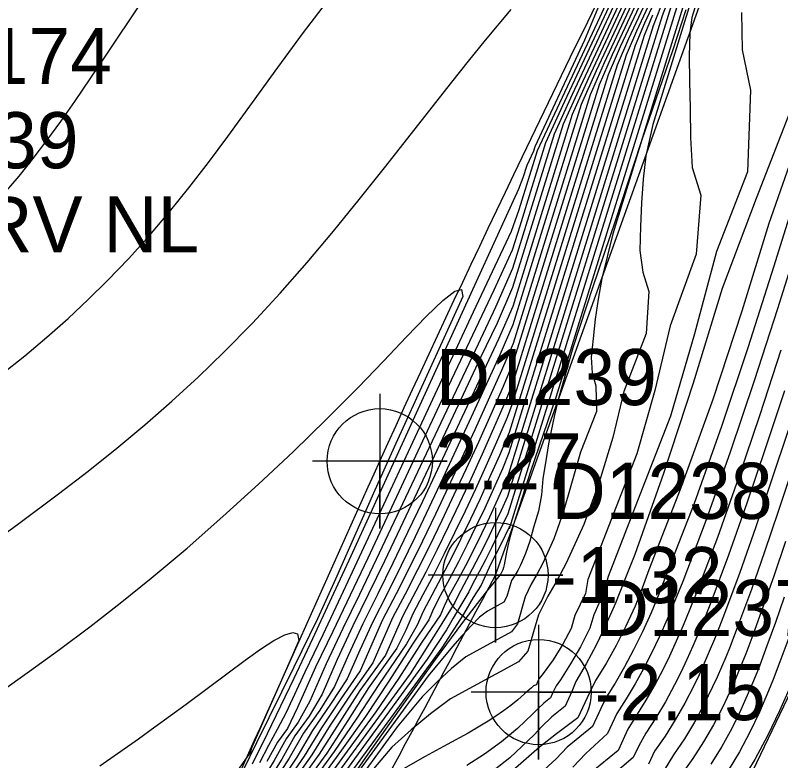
# Model space of a CAD drawing. Extents: x 2356077 to 2359823, y 225951 to 227822.
# Drawn here: x 2357667.97 to 2357702.08, y 226861.25 to 226894.45 of the extents above; entities that cross this region are included whole.
import ezdxf

# ---------------------------------------------------------------- set-up
doc = ezdxf.new("R2010")
doc.units = 0
for name, color, linetype in [('DTM Contours Major', 7, 'Continuous'), ('DTM Contours Minor', 7, 'Continuous'), ('Exist DTM Breakline', 7, 'Continuous'), ('Exist DTM Breakline Cogo Elevation', 7, 'Continuous'), ('Exist DTM Breakline Cogo Number', 7, 'Continuous'), ('Exist DTM Breakline Cogo Point CELL', 7, 'Continuous'), ('Exist DTM Breakline Underwater', 7, 'Continuous'), ('Exist DTM Breakline Underwater Cogo Elevation', 7, 'Continuous'), ('Exist DTM Breakline Underwater Cogo Number', 7, 'Continuous'), ('Exist DTM Breakline Underwater Cogo Point CELL', 7, 'Continuous'), ('Exist DTM Drainline', 7, 'Continuous'), ('Exist DTM Regular Point Cogo Comment', 7, 'Continuous'), ('Exist DTM Regular Point Cogo Elevation', 7, 'Continuous'), ('Exist DTM Regular Point Cogo Number', 7, 'Continuous'), ('Exist DTM Regular Point Underwater CELL', 7, 'Continuous'), ('Exist DTM Regular Point Underwater Cogo Elevation', 7, 'Continuous'), ('Exist DTM Regular Point Underwater Cogo Number', 7, 'Continuous')]:
    doc.layers.add(name, color=color, linetype=linetype)

msp = doc.modelspace()

# ---------------------------------------------------------------- linework, layer by layer
at = {"layer": 'DTM Contours Major'}
for points in [[(2357697.272, 226897.623), (2357695.292, 226893.391), (2357694.798, 226892.23), (2357690.102, 226877.091), (2357689.891, 226876.538), (2357689.411, 226875.432), (2357688.94, 226874.371), (2357688.475, 226873.347), (2357688.012, 226872.355), (2357687.548, 226871.39), (2357687.087, 226870.46), (2357686.619, 226869.544), (2357686.138, 226868.636), (2357685.693, 226867.787), (2357685.373, 226867.061), (2357684.977, 226866.252), (2357683.713, 226864.484), (2357682.796, 226863.04), (2357681.848, 226861.587), (2357678.528, 226857.035)], [(2357696.381, 226897.775), (2357693.5, 226891.618), (2357692.791, 226890.03), (2357690.138, 226881.481), (2357689.498, 226880.026), (2357686.782, 226874.221), (2357686.111, 226872.797), (2357685.453, 226871.411), (2357684.792, 226870.04), (2357684.128, 226868.684), (2357683.455, 226867.345), (2357682.822, 226865.955), (2357682.202, 226864.551), (2357681.546, 226863.501), (2357680.817, 226862.473), (2357680.175, 226861.359), (2357679.528, 226860.36)], [(2357698.481, 226896.375), (2357696.376, 226889.589), (2357696.068, 226888.185), (2357695.95, 226887.142), (2357695.879, 226886.095), (2357695.837, 226885.039), (2357695.803, 226883.967), (2357695.934, 226883), (2357696.205, 226882.14), (2357696.079, 226880.274), (2357695.084, 226877.695), (2357694.596, 226875.645), (2357693.998, 226873.652), (2357693.303, 226871.766), (2357692.523, 226870.04), (2357692.12, 226869.282), (2357691.699, 226868.57), (2357691.291, 226867.738), (2357690.818, 226866.124), (2357690.401, 226865.646), (2357687.367, 226863.996), (2357686.473, 226863.34), (2357685.607, 226862.623), (2357684.753, 226861.851), (2357683.77, 226860.691)], [(2357694.083, 226895.124), (2357693.344, 226893.342), (2357691.117, 226888.583), (2357691.069, 226888.391), (2357690.761, 226887.762), (2357690.59, 226887.208), (2357690.391, 226886.708), (2357687.405, 226880.162), (2357682.919, 226870.358), (2357682.06, 226868.493), (2357681.212, 226866.671), (2357680.375, 226864.9), (2357679.197, 226862.442), (2357678.519, 226861.086)], [(2357697.082, 226895.16), (2357696.803, 226894.417), (2357689.921, 226872.239), (2357689.48, 226871.318), (2357689.202, 226870.751), (2357688.923, 226870.197), (2357688.645, 226869.663), (2357688.364, 226869.137), (2357688.186, 226868.76), (2357687.786, 226868.103), (2357687.488, 226867.59), (2357687.183, 226867.078), (2357686.32, 226865.765), (2357678.845, 226855.517)], [(2357666.325, 226870.506), (2357668.131, 226871.811), (2357669.896, 226873.128), (2357671.217, 226874.148), (2357672.498, 226875.172), (2357673.741, 226876.208), (2357674.948, 226877.26), (2357676.122, 226878.334), (2357677.263, 226879.436), (2357678.534, 226880.737), (2357679.769, 226882.075), (2357680.971, 226883.442), (2357682.145, 226884.831), (2357683.294, 226886.236), (2357684.421, 226887.648), (2357687.419, 226891.467), (2357688.168, 226892.408), (2357688.922, 226893.339), (2357690.063, 226894.711)], [(2357702.836, 226886.638), (2357701.767, 226883.235), (2357700.637, 226879.686), (2357699.451, 226876.134), (2357698.219, 226872.699), (2357696.966, 226869.485), (2357696.652, 226868.662), (2357696.306, 226867.829), (2357695.92, 226866.98), (2357695.528, 226866.179), (2357695.126, 226865.42), (2357694.711, 226864.701), (2357694.323, 226864.087), (2357694.061, 226863.571), (2357693.692, 226862.775), (2357692.57, 226861.848), (2357692.068, 226861.325), (2357690.63, 226860.007)], [(2357703.958, 226878.327), (2357701.971, 226872.344), (2357701.361, 226870.546), (2357700.774, 226868.868), (2357700.207, 226867.322), (2357699.824, 226866.335), (2357699.633, 226865.864), (2357699.441, 226865.407), (2357699.246, 226864.963), (2357699.049, 226864.531), (2357698.655, 226863.728), (2357698.238, 226862.958), (2357697.791, 226862.218), (2357697.308, 226861.503), (2357696.894, 226860.83)]]:
    msp.add_lwpolyline(points, dxfattribs=at)
at = {"layer": 'DTM Contours Minor'}
for points in [[(2357689.331, 226905.467), (2357690.903, 226904.617), (2357695.406, 226902.059), (2357696.944, 226901.098), (2357698.734, 226900.081), (2357698.72, 226899.821), (2357698.389, 226898.809), (2357698.265, 226898.495), (2357697.937, 226897.433), (2357697.751, 226897), (2357696.724, 226894.805), (2357696.401, 226893.978), (2357689.899, 226873.019), (2357689.618, 226872.395), (2357689.298, 226871.709), (2357688.978, 226871.044), (2357688.655, 226870.398), (2357688.335, 226869.777), (2357687.705, 226868.606), (2357687.564, 226868.286), (2357686.977, 226867.363), (2357686.611, 226866.759), (2357685.566, 226865.122), (2357678.799, 226855.845)], [(2357692.019, 226904.121), (2357693.133, 226903.532), (2357695.335, 226902.281), (2357696.036, 226901.81), (2357697.805, 226900.79), (2357699.094, 226900.058), (2357699.057, 226899.77), (2357698.686, 226898.633), (2357698.554, 226898.289), (2357698.323, 226897.455), (2357698.201, 226897.14), (2357697.441, 226895.517), (2357697.205, 226894.861), (2357689.982, 226871.579), (2357689.989, 226871.675), (2357689.587, 226870.849), (2357689.182, 226870.045), (2357688.994, 226869.655), (2357688.734, 226869.067), (2357688.369, 226868.521), (2357687.951, 226867.779), (2357686.981, 226866.28), (2357678.872, 226855.163)], [(2357696.198, 226897.794), (2357693.141, 226891.264), (2357692.389, 226889.59), (2357690.135, 226882.325), (2357689.44, 226880.733), (2357688.708, 226879.203), (2357687.256, 226876.136), (2357685.117, 226871.6), (2357684.416, 226870.13), (2357683.713, 226868.678), (2357683.007, 226867.247), (2357682.318, 226865.748), (2357681.641, 226864.216), (2357681.064, 226863.232), (2357680.423, 226862.351), (2357679.84, 226861.309), (2357679.268, 226860.394)], [(2357697.442, 226897.573), (2357695.65, 226893.745), (2357695.199, 226892.668), (2357689.985, 226875.858), (2357689.543, 226874.836), (2357689.11, 226873.857), (2357688.682, 226872.916), (2357688.256, 226872.007), (2357687.829, 226871.125), (2357687.404, 226870.276), (2357686.971, 226869.441), (2357686.526, 226868.613), (2357686.151, 226867.889), (2357685.885, 226867.288), (2357685.409, 226866.453), (2357684.165, 226864.642), (2357683.19, 226863.134), (2357682.181, 226861.653), (2357678.601, 226856.745)], [(2357697.605, 226897.511), (2357696.008, 226894.099), (2357695.6, 226893.105), (2357689.971, 226874.953), (2357689.678, 226874.252), (2357689.282, 226873.358), (2357688.89, 226872.5), (2357688.5, 226871.672), (2357688.108, 226870.869), (2357687.717, 226870.098), (2357687.319, 226869.339), (2357686.91, 226868.588), (2357686.614, 226868.003), (2357686.399, 226867.516), (2357685.677, 226866.431), (2357684.616, 226864.789), (2357683.582, 226863.213), (2357682.511, 226861.715), (2357678.673, 226856.453)], [(2357696.563, 226897.753), (2357693.858, 226891.973), (2357693.192, 226890.471), (2357690.148, 226880.658), (2357689.565, 226879.321), (2357688.287, 226876.542), (2357687.029, 226873.837), (2357686.402, 226872.51), (2357685.786, 226871.221), (2357685.166, 226869.946), (2357684.538, 226868.685), (2357683.9, 226867.436), (2357683.329, 226866.169), (2357682.766, 226864.895), (2357682.02, 226863.76), (2357681.212, 226862.593), (2357680.51, 226861.407), (2357679.786, 226860.323)], [(2357696.744, 226897.727), (2357694.217, 226892.328), (2357693.594, 226890.911), (2357690.154, 226879.821), (2357689.638, 226878.618), (2357688.446, 226875.985), (2357687.859, 226874.709), (2357687.275, 226873.456), (2357686.692, 226872.224), (2357686.116, 226871.029), (2357685.535, 226869.849), (2357684.945, 226868.68), (2357684.341, 226867.52), (2357683.333, 226865.245), (2357682.481, 226864.002), (2357681.608, 226862.711), (2357680.845, 226861.455), (2357680.043, 226860.284)], [(2357696.922, 226897.698), (2357694.575, 226892.682), (2357693.996, 226891.351), (2357690.148, 226878.95), (2357689.717, 226877.918), (2357689.158, 226876.659), (2357688.608, 226875.436), (2357688.063, 226874.245), (2357687.521, 226873.082), (2357686.979, 226871.941), (2357686.443, 226870.838), (2357685.901, 226869.749), (2357685.347, 226868.67), (2357684.787, 226867.603), (2357683.902, 226865.598), (2357682.921, 226864.214), (2357682.004, 226862.826), (2357681.18, 226861.5), (2357680.297, 226860.242)], [(2357697.099, 226897.663), (2357694.934, 226893.037), (2357694.397, 226891.791), (2357690.131, 226878.038), (2357689.802, 226877.225), (2357689.282, 226876.04), (2357688.772, 226874.898), (2357688.268, 226873.791), (2357687.767, 226872.714), (2357687.264, 226871.663), (2357686.767, 226870.648), (2357686.262, 226869.648), (2357685.239, 226867.692), (2357684.471, 226865.953), (2357683.317, 226864.367), (2357682.4, 226862.937), (2357681.514, 226861.54), (2357680.549, 226860.196)], [(2357695.089, 226896.691), (2357694.003, 226894.338), (2357691.226, 226888.404), (2357690.414, 226885.786), (2357690.072, 226884.819), (2357688.376, 226881.227), (2357686.661, 226877.562), (2357683.295, 226870.313), (2357682.478, 226868.564), (2357681.668, 226866.851), (2357680.866, 226865.182), (2357680.038, 226863.389), (2357679.645, 226862.638), (2357679.254, 226861.922), (2357678.849, 226861.151)], [(2357698.864, 226896.756), (2357698.115, 226894.341), (2357698.026, 226893.644), (2357697.999, 226892.622), (2357698.012, 226891.506), (2357698.04, 226890.299), (2357698.06, 226889.004), (2357698.143, 226887.663), (2357698.528, 226886.441), (2357698.311, 226883.804), (2357697.149, 226880.618), (2357696.479, 226877.741), (2357695.664, 226874.914), (2357693.48, 226869.316), (2357693.378, 226868.692), (2357692.913, 226867.711), (2357692.742, 226867.131), (2357692.377, 226866.431), (2357691.947, 226865.743), (2357691.493, 226865.123), (2357691.316, 226864.908), (2357691.245, 226864.763), (2357691.194, 226864.62), (2357691.071, 226864.575), (2357690.977, 226864.486), (2357690.661, 226864.222), (2357690.361, 226863.955), (2357690.05, 226863.702), (2357689.727, 226863.46), (2357689.392, 226863.227), (2357689.045, 226863.002), (2357688.153, 226862.477), (2357687.211, 226861.963), (2357686.242, 226861.44), (2357685.268, 226860.887)], [(2357695.287, 226896.259), (2357692.788, 226890.92), (2357691.99, 226889.158), (2357690.131, 226883.166), (2357689.37, 226881.45), (2357688.605, 226879.799), (2357687.066, 226876.577), (2357684.047, 226870.2), (2357683.306, 226868.654), (2357682.565, 226867.134), (2357681.824, 226865.564), (2357681.09, 226863.902), (2357680.58, 226862.958), (2357680.038, 226862.215), (2357679.509, 226861.262), (2357679.007, 226860.426)], [(2357695.094, 226896.259), (2357692.448, 226890.605), (2357691.601, 226888.759), (2357690.453, 226885.06), (2357690.113, 226883.984), (2357689.298, 226882.205), (2357686.865, 226877.068), (2357683.674, 226870.266), (2357682.895, 226868.619), (2357682.119, 226867.004), (2357681.346, 226865.415), (2357680.552, 226863.619), (2357680.093, 226862.681), (2357679.647, 226862.07), (2357679.179, 226861.207)], [(2357667.342, 226878.441), (2357668.386, 226879.283), (2357669.377, 226880.116), (2357670.321, 226880.946), (2357671.221, 226881.781), (2357672.084, 226882.627), (2357673.033, 226883.618), (2357673.947, 226884.637), (2357674.836, 226885.686), (2357675.709, 226886.768), (2357676.574, 226887.888), (2357677.441, 226889.048), (2357678.547, 226890.565), (2357679.671, 226892.12), (2357680.817, 226893.682), (2357681.985, 226895.22)], [(2357667.49, 226886.524), (2357668.133, 226887.281), (2357668.76, 226888.063), (2357669.379, 226888.874), (2357669.997, 226889.72), (2357670.621, 226890.606), (2357672.048, 226892.716), (2357673.541, 226894.951)], [(2357697.457, 226894.817), (2357692.059, 226877.417), (2357690.936, 226874.127), (2357690.192, 226871.808), (2357690.046, 226871.287), (2357689.94, 226870.869), (2357689.865, 226870.537), (2357689.755, 226869.976), (2357689.727, 226869.855), (2357689.697, 226869.753), (2357689.66, 226869.661), (2357689.611, 226869.575), (2357689.508, 226869.431), (2357688.954, 226868.763), (2357688.802, 226868.574), (2357687.899, 226867.397), (2357686.687, 226865.754), (2357685.251, 226863.761), (2357683.676, 226861.533), (2357682.047, 226859.187)], [(2357697.793, 226895.046), (2357695.843, 226888.759), (2357694.711, 226885.271), (2357693.708, 226882.359), (2357692.824, 226879.639), (2357692.15, 226877.267), (2357691.987, 226876.58), (2357691.852, 226875.944), (2357691.739, 226875.352), (2357691.643, 226874.801), (2357691.481, 226873.795), (2357691.419, 226873.086), (2357691.285, 226872.367), (2357691.069, 226871.629), (2357690.904, 226871.024), (2357690.713, 226870.468), (2357690.489, 226869.955), (2357690.367, 226869.723), (2357690.234, 226869.497), (2357690.091, 226869.276), (2357689.974, 226868.915), (2357689.872, 226868.565), (2357689.743, 226868.302), (2357689.013, 226867.905), (2357688.654, 226867.633), (2357688.284, 226867.247), (2357687.884, 226866.817), (2357687.453, 226866.333), (2357686.377, 226865.033), (2357685.011, 226863.173), (2357682.531, 226859.774)], [(2357696.366, 226894.452), (2357696.001, 226893.542), (2357689.944, 226874.017), (2357689.813, 226873.679), (2357689.453, 226872.873), (2357689.097, 226872.098), (2357688.741, 226871.35), (2357688.383, 226870.625), (2357688.027, 226869.929), (2357687.664, 226869.244), (2357687.291, 226868.567), (2357687.083, 226868.132), (2357686.914, 226867.748), (2357686.088, 226866.528), (2357685.068, 226864.925), (2357684.043, 226863.424), (2357678.74, 226856.154)], [(2357697.856, 226894.696), (2357697.274, 226892.904), (2357695.895, 226888.895), (2357694.599, 226884.715), (2357694.109, 226882.726), (2357693.942, 226881.796), (2357693.815, 226880.905), (2357693.717, 226880.047), (2357693.635, 226879.214), (2357693.672, 226878.506), (2357693.85, 226877.94), (2357693.87, 226876.801), (2357693.161, 226874.984), (2357692.388, 226872.299), (2357691.967, 226871.127), (2357691.484, 226870.049), (2357691.23, 226869.569), (2357690.959, 226869.113), (2357690.696, 226868.543), (2357690.344, 226867.341), (2357690.087, 226866.983), (2357688.042, 226865.87), (2357687.406, 226865.351), (2357686.764, 226864.752), (2357686.103, 226864.092), (2357684.989, 226862.752), (2357680.437, 226856.512)], [(2357700.342, 226894.566), (2357700.362, 226892.905), (2357700.734, 226891.112), (2357700.597, 226887.471), (2357699.216, 226883.932), (2357698.246, 226880.255), (2357697.168, 226876.596), (2357695.702, 226872.82), (2357694.386, 226869.446), (2357694.201, 226868.745), (2357693.752, 226867.739), (2357693.581, 226867.156), (2357693.155, 226866.323), (2357692.718, 226865.555), (2357692.269, 226864.854), (2357692.073, 226864.576), (2357691.931, 226864.287), (2357691.821, 226864.051), (2357691.524, 226863.814), (2357691.252, 226863.561), (2357691.035, 226863.329), (2357690.354, 226862.677), (2357689.632, 226862.084), (2357688.875, 226861.538), (2357688.089, 226861.031)], [(2357702.638, 226890.514), (2357700.988, 226886.284), (2357699.479, 226882.276), (2357698.176, 226878.066), (2357696.855, 226874.035), (2357695.574, 226870.434), (2357695.141, 226869.31), (2357694.715, 226868.265), (2357694.289, 226867.294), (2357693.857, 226866.393), (2357693.414, 226865.557), (2357692.953, 226864.779), (2357692.768, 226864.324), (2357692.469, 226863.678), (2357691.881, 226863.199), (2357691.434, 226862.767), (2357691.096, 226862.405), (2357690.005, 226861.378), (2357688.825, 226860.431)], [(2357702.883, 226888.95), (2357701.559, 226885.168), (2357700.349, 226881.272), (2357699.061, 226877.33), (2357697.636, 226873.394), (2357696.212, 226869.743), (2357695.914, 226868.927), (2357695.595, 226868.124), (2357695.183, 226867.235), (2357694.747, 226866.376), (2357694.296, 226865.57), (2357693.826, 226864.812), (2357693.561, 226864.263), (2357693.045, 226863.15), (2357692.085, 226862.444), (2357691.339, 226861.844), (2357689.788, 226860.499)], [(2357702.914, 226884.497), (2357701.94, 226881.371), (2357700.903, 226878.16), (2357699.834, 226874.985), (2357698.763, 226871.968), (2357697.72, 226869.231), (2357697.37, 226868.369), (2357697.024, 226867.553), (2357696.678, 226866.777), (2357696.328, 226866.041), (2357695.97, 226865.339), (2357695.602, 226864.669), (2357695.198, 226863.996), (2357694.781, 226863.354), (2357694.366, 226862.459), (2357693.392, 226861.564), (2357692.816, 226860.965)], [(2357667.277, 226864.303), (2357668.6, 226865.232), (2357669.935, 226866.199), (2357671.283, 226867.208), (2357672.645, 226868.265), (2357674.021, 226869.374), (2357675.622, 226870.719), (2357677.224, 226872.119), (2357678.807, 226873.556), (2357680.351, 226875.007), (2357681.838, 226876.452), (2357683.248, 226877.872), (2357684.38, 226879.048), (2357685.408, 226880.127), (2357686.302, 226881.048), (2357687.03, 226881.747), (2357687.56, 226882.163), (2357687.86, 226882.234), (2357687.911, 226881.915), (2357684.849, 226875.218), (2357683.93, 226873.169), (2357682.232, 226869.324), (2357681.437, 226867.57), (2357680.385, 226865.411), (2357678.725, 226862.038), (2357678.105, 226860.788)], [(2357702.091, 226879.53), (2357701.152, 226876.651), (2357700.201, 226873.84), (2357699.259, 226871.182), (2357698.343, 226868.763), (2357698.036, 226867.996), (2357697.732, 226867.265), (2357697.427, 226866.567), (2357697.12, 226865.901), (2357696.807, 226865.263), (2357696.486, 226864.652), (2357696.078, 226863.936), (2357695.275, 226862.649), (2357694.836, 226861.702), (2357693.642, 226860.726)], [(2357702.245, 226877.723), (2357701.407, 226875.174), (2357700.574, 226872.715), (2357699.756, 226870.401), (2357698.963, 226868.287), (2357698.696, 226867.612), (2357698.432, 226866.965), (2357698.167, 226866.345), (2357697.9, 226865.749), (2357697.63, 226865.176), (2357697.353, 226864.624), (2357696.947, 226863.874), (2357696.519, 226863.157), (2357696.065, 226862.468), (2357695.755, 226861.914), (2357695.51, 226861.386), (2357694.49, 226860.521)], [(2357702.414, 226875.96), (2357701.678, 226873.736), (2357700.959, 226871.615), (2357700.26, 226869.628), (2357699.583, 226867.806), (2357699.355, 226867.219), (2357699.128, 226866.654), (2357698.901, 226866.11), (2357698.673, 226865.584), (2357698.442, 226865.076), (2357698.206, 226864.583), (2357697.805, 226863.805), (2357697.381, 226863.061), (2357696.93, 226862.345), (2357696.46, 226861.664), (2357696.195, 226861.092)], [(2357702.293, 226871.005), (2357701.786, 226869.514), (2357701.303, 226868.125), (2357700.837, 226866.839), (2357700.522, 226866.008), (2357700.206, 226865.221), (2357700.046, 226864.841), (2357699.884, 226864.469), (2357699.499, 226863.64), (2357699.089, 226862.845), (2357698.648, 226862.079), (2357698.168, 226861.337), (2357697.64, 226860.616)], [(2357702.237, 226868.524), (2357701.846, 226867.402), (2357701.469, 226866.355), (2357701.086, 226865.341), (2357700.829, 226864.699), (2357700.698, 226864.387), (2357700.312, 226863.517), (2357699.902, 226862.683), (2357699.458, 226861.878), (2357698.971, 226861.098)], [(2357671.736, 226861.013), (2357673.461, 226862.226), (2357674.194, 226862.753), (2357675.583, 226863.771), (2357677.455, 226865.161), (2357678.215, 226865.721), (2357678.899, 226866.208), (2357679.491, 226866.594), (2357679.974, 226866.854), (2357680.331, 226866.962), (2357680.547, 226866.892), (2357680.609, 226866.601), (2357680.22, 226865.703), (2357678.546, 226861.912), (2357678.487, 226861.762), (2357678.458, 226861.619), (2357677.895, 226860.856)], [(2357702.45, 226866.725), (2357702.047, 226865.642), (2357701.743, 226864.858), (2357701.54, 226864.356), (2357701.135, 226863.412), (2357700.708, 226862.51), (2357700.246, 226861.644), (2357699.736, 226860.805)], [(2357702.636, 226864.836), (2357702.033, 226863.469), (2357701.496, 226862.352), (2357700.931, 226861.299), (2357700.313, 226860.292)]]:
    msp.add_lwpolyline(points, dxfattribs=at)
at = {"layer": 'Exist DTM Breakline'}
for points in [[(2357560.647, 226784.157), (2357579.194, 226813.797), (2357610.316, 226806.105), (2357665.993, 226838.755), (2357684.212, 226874.582), (2357696.408, 226900.16)], [(2357603.707, 226758.395), (2357634.69, 226779.787), (2357686.009, 226803.72), (2357722.082, 226854.21), (2357734.02, 226881.496)]]:
    msp.add_spline(points, degree=3, dxfattribs=at)
at = {"layer": 'Exist DTM Breakline Cogo Point CELL'}
msp.add_lwpolyline([(2357684.212, 226877.582), (2357684.212, 226871.582), (2357684.212, 226874.582), (2357687.212, 226874.582), (2357681.212, 226874.582)], dxfattribs=at)
msp.add_circle((2357684.212, 226874.582), 2.344, dxfattribs=at)
at = {"layer": 'Exist DTM Breakline Underwater'}
msp.add_line((2357689.369, 226869.515), (2357700.298, 226899.976), dxfattribs=at)
for points in [[(2357599.673, 226759.537), (2357632.912, 226785.572), (2357686.254, 226809.636), (2357716.995, 226856.561), (2357730.688, 226885.555)], [(2357556.564, 226758.637), (2357564.307, 226781.559), (2357585.412, 226809.405), (2357614.858, 226803.405), (2357668.761, 226835.297), (2357689.369, 226869.515)]]:
    msp.add_spline(points, degree=3, dxfattribs=at)
at = {"layer": 'Exist DTM Breakline Underwater Cogo Point CELL'}
msp.add_lwpolyline([(2357689.369, 226872.515), (2357689.369, 226866.515), (2357689.369, 226869.515), (2357692.369, 226869.515), (2357686.369, 226869.515)], dxfattribs=at)
msp.add_circle((2357689.369, 226869.515), 2.344, dxfattribs=at)
at = {"layer": 'Exist DTM Drainline'}
msp.add_line((2357715.862, 226892.203), (2357699.586, 226858.192), dxfattribs=at)
at = {"layer": 'Exist DTM Regular Point Underwater CELL'}
msp.add_lwpolyline([(2357691.293, 226867.301), (2357691.293, 226861.301), (2357691.293, 226864.301), (2357694.293, 226864.301), (2357688.293, 226864.301)], dxfattribs=at)
msp.add_circle((2357691.293, 226864.301), 2.344, dxfattribs=at)

# ---------------------------------------------------------------- texts
at = {"layer": 'Exist DTM Breakline Cogo Elevation'}
msp.add_text('2.27', height=2.5, dxfattribs=at).set_placement((2357686.712, 226873.332))
at = {"layer": 'Exist DTM Breakline Cogo Number'}
msp.add_text('D1239', height=2.5, dxfattribs=at).set_placement((2357686.712, 226877.082))
at = {"layer": 'Exist DTM Breakline Underwater Cogo Elevation'}
msp.add_text('-1.32', height=2.5, dxfattribs=at).set_placement((2357691.869, 226868.265))
at = {"layer": 'Exist DTM Breakline Underwater Cogo Number'}
msp.add_text('D1238', height=2.5, dxfattribs=at).set_placement((2357691.869, 226872.015))
at = {"layer": 'Exist DTM Regular Point Cogo Comment'}
msp.add_text('TRV NL', height=2.5, dxfattribs=at).set_placement((2357664.279, 226883.882))
at = {"layer": 'Exist DTM Regular Point Cogo Elevation'}
msp.add_text('1.39', height=2.5, dxfattribs=at).set_placement((2357664.279, 226887.632))
at = {"layer": 'Exist DTM Regular Point Cogo Number'}
msp.add_text('D174', height=2.5, dxfattribs=at).set_placement((2357664.279, 226891.382))
at = {"layer": 'Exist DTM Regular Point Underwater Cogo Elevation'}
msp.add_text('-2.15', height=2.5, dxfattribs=at).set_placement((2357693.793, 226863.051))
at = {"layer": 'Exist DTM Regular Point Underwater Cogo Number'}
msp.add_text('D1237', height=2.5, dxfattribs=at).set_placement((2357693.793, 226866.801))

doc.saveas('drawing.dxf')
